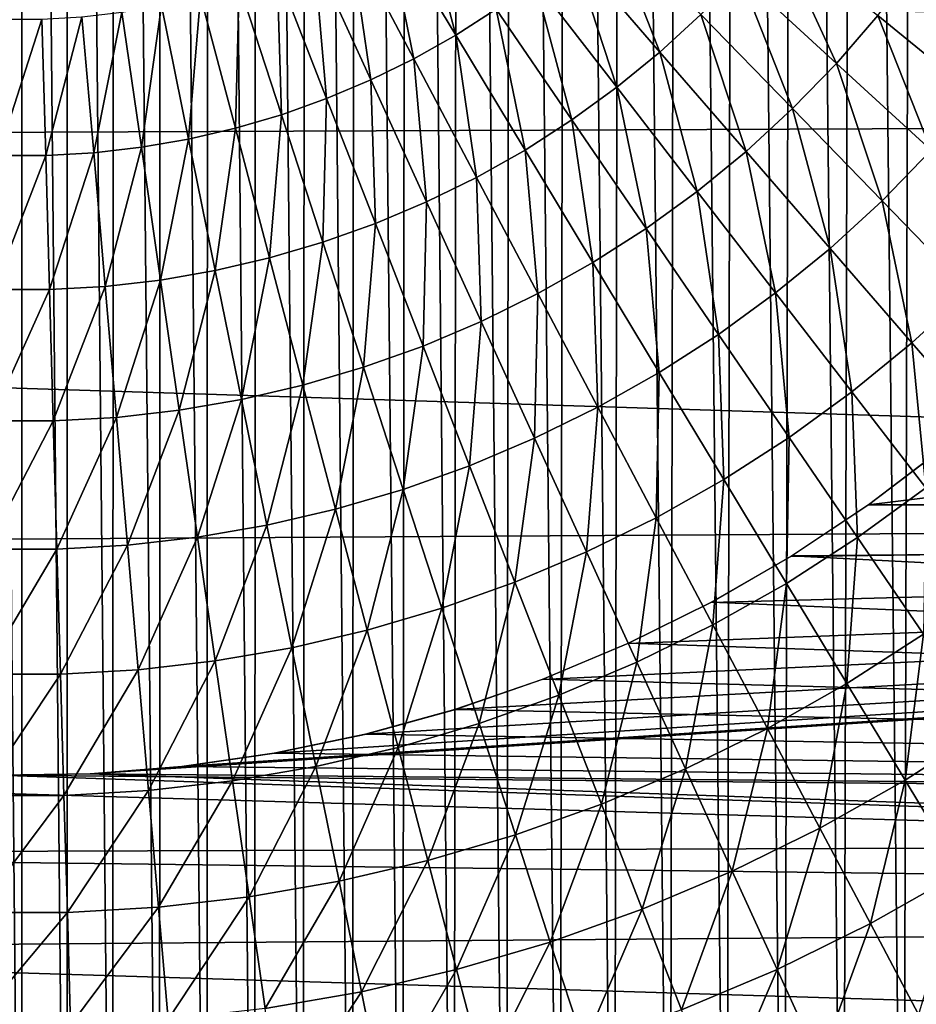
# Model space of a CAD drawing. Header units: millimetres. Extents: x -161 to 161, y -94 to 1149.
# Tile 649 of 1056: x 148.8 to 150.48, y -60.73 to -58.88. Entities that reach past the tile are written whole.
import ezdxf

# ---------------------------------------------------------------- set-up
doc = ezdxf.new("R2010")
doc.units = ezdxf.units.MM
doc.header["$LTSCALE"] = 81.481481
for name, color, linetype in [('381', 7, 'CONTINUOUS'), ('383', 7, 'CONTINUOUS'), ('387', 7, 'CONTINUOUS'), ('393', 7, 'CONTINUOUS')]:
    doc.layers.add(name, color=color, linetype=linetype)

msp = doc.modelspace()

# ---------------------------------------------------------------- linework, layer by layer
at = {"layer": '381', "color": 7, "linetype": 'CONTINUOUS', "true_color": 0xaaaaaa}
for points in [[(150.5352, -59.6833, -22.1975), (160.3087, -59.7996, -22.186), (150.3957, -59.7895, -22.187), (150.5352, -59.6833, -22.1975)], [(150.3957, -59.7895, -22.187), (160.3087, -59.7996, -22.186), (150.2497, -59.8867, -22.177), (150.3957, -59.7895, -22.187)], [(160.3087, -59.7996, -22.186), (160.3087, -60.4047, -22.1161), (150.2497, -59.8867, -22.177), (160.3087, -59.7996, -22.186)], [(150.2497, -59.8867, -22.177), (160.3087, -60.4047, -22.1161), (150.0992, -59.9738, -22.1676), (150.2497, -59.8867, -22.177)], [(150.0992, -59.9738, -22.1676), (160.3087, -60.4047, -22.1161), (149.9429, -60.0512, -22.159), (150.0992, -59.9738, -22.1676)], [(149.9429, -60.0512, -22.159), (160.3087, -60.4047, -22.1161), (149.7817, -60.1188, -22.1512), (149.9429, -60.0512, -22.159)], [(149.7817, -60.1188, -22.1512), (160.3087, -60.4047, -22.1161), (149.6172, -60.1758, -22.1445), (149.7817, -60.1188, -22.1512)], [(149.6172, -60.1758, -22.1445), (160.3087, -60.4047, -22.1161), (149.4486, -60.2222, -22.139), (149.6172, -60.1758, -22.1445)], [(149.4486, -60.2222, -22.139), (160.3087, -60.4047, -22.1161), (149.2761, -60.2582, -22.1346), (149.4486, -60.2222, -22.139)], [(149.2761, -60.2582, -22.1346), (160.3087, -60.4047, -22.1161), (149.1025, -60.2832, -22.1315), (149.2761, -60.2582, -22.1346)], [(149.1025, -60.2832, -22.1315), (160.3087, -60.4047, -22.1161), (148.9293, -60.297, -22.1298), (149.1025, -60.2832, -22.1315)], [(160.3087, -60.4047, -22.1161), (142.0859, -60.4655, -22.1081), (148.755, -60.2996, -22.1295), (160.3087, -60.4047, -22.1161)], [(148.9293, -60.297, -22.1298), (160.3087, -60.4047, -22.1161), (148.755, -60.2996, -22.1295), (148.9293, -60.297, -22.1298)], [(160.3087, -61.0268, -22.0267), (142.0859, -60.4655, -22.1081), (160.3087, -60.4047, -22.1161), (160.3087, -61.0268, -22.0267)], [(142.0355, -61.1901, -22.0002), (142.0859, -60.4655, -22.1081), (160.3087, -61.0268, -22.0267), (142.0355, -61.1901, -22.0002)]]:
    msp.add_3dface(points, dxfattribs=at)
at = {"layer": '383', "color": 7, "linetype": 'CONTINUOUS', "true_color": 0xaaaaaa}
for points in [[(156.3175, -58.3044, 20.202), (156.3175, -59.0578, 20.1599), (135.3, -58.3471, 20.9349), (156.3175, -58.3044, 20.202)], [(135.3, -58.3471, 20.9349), (156.3175, -59.0578, 20.1599), (135.3, -59.1431, 20.8895), (135.3, -58.3471, 20.9349)], [(156.3175, -59.0578, 20.1599), (156.3175, -59.8091, 20.0898), (135.3, -59.1431, 20.8895), (156.3175, -59.0578, 20.1599)], [(150.5343, -59.684, -20.4065), (150.3946, -59.7902, -20.4), (156.3175, -59.0578, -20.2599), (150.5343, -59.684, -20.4065)], [(156.3175, -59.0578, -20.2599), (150.3946, -59.7902, -20.4), (156.3175, -59.8091, -20.1897), (156.3175, -59.0578, -20.2599)], [(135.3, -59.1431, 20.8895), (156.3175, -59.8091, 20.0898), (135.3, -59.9367, 20.8139), (135.3, -59.1431, 20.8895)], [(150.3946, -59.7902, -20.4), (150.2486, -59.8874, -20.3941), (156.3175, -59.8091, -20.1897), (150.3946, -59.7902, -20.4)], [(156.3175, -59.8091, 20.0898), (156.3175, -60.5572, 19.9917), (135.3, -59.9367, 20.8139), (156.3175, -59.8091, 20.0898)], [(149.1017, -60.2833, -20.3852), (148.9287, -60.297, -20.3894), (156.3175, -59.8091, -20.1897), (149.1017, -60.2833, -20.3852)], [(156.3175, -59.8091, -20.1897), (148.9287, -60.297, -20.3894), (156.3175, -60.5572, -20.0917), (156.3175, -59.8091, -20.1897)], [(149.2752, -60.2584, -20.3824), (149.1017, -60.2833, -20.3852), (156.3175, -59.8091, -20.1897), (149.2752, -60.2584, -20.3824)], [(149.4475, -60.2225, -20.3811), (149.2752, -60.2584, -20.3824), (156.3175, -59.8091, -20.1897), (149.4475, -60.2225, -20.3811)], [(149.616, -60.1762, -20.3812), (149.4475, -60.2225, -20.3811), (156.3175, -59.8091, -20.1897), (149.616, -60.1762, -20.3812)], [(149.7805, -60.1192, -20.3826), (149.616, -60.1762, -20.3812), (156.3175, -59.8091, -20.1897), (149.7805, -60.1192, -20.3826)], [(149.9417, -60.0518, -20.3854), (149.7805, -60.1192, -20.3826), (156.3175, -59.8091, -20.1897), (149.9417, -60.0518, -20.3854)], [(150.098, -59.9744, -20.3893), (149.9417, -60.0518, -20.3854), (156.3175, -59.8091, -20.1897), (150.098, -59.9744, -20.3893)], [(150.2486, -59.8874, -20.3941), (150.098, -59.9744, -20.3893), (156.3175, -59.8091, -20.1897), (150.2486, -59.8874, -20.3941)], [(135.3, -59.9367, 20.8139), (156.3175, -60.5572, 19.9917), (135.3, -60.727, 20.7083), (135.3, -59.9367, 20.8139)], [(148.7545, -60.2996, -20.3952), (141.4033, -60.3731, -20.6442), (156.3175, -60.5572, -20.0917), (148.7545, -60.2996, -20.3952)], [(148.9287, -60.297, -20.3894), (148.7545, -60.2996, -20.3952), (156.3175, -60.5572, -20.0917), (148.9287, -60.297, -20.3894)], [(141.4033, -60.3731, -20.6442), (141.3535, -61.0744, -20.5376), (156.3175, -60.5572, -20.0917), (141.4033, -60.3731, -20.6442)], [(156.3175, -60.5572, 19.9917), (156.3175, -61.301, 19.8659), (135.3, -60.727, 20.7083), (156.3175, -60.5572, 19.9917)], [(156.3175, -60.5572, -20.0917), (141.3535, -61.0744, -20.5376), (156.3175, -61.3011, -19.9659), (156.3175, -60.5572, -20.0917)], [(135.3, -60.727, 20.7083), (156.3175, -61.301, 19.8659), (135.3, -61.5126, 20.5728), (135.3, -60.727, 20.7083)]]:
    msp.add_3dface(points, dxfattribs=at)
at = {"layer": '387', "color": 7, "linetype": 'CONTINUOUS', "true_color": 0xaaaaaa}
for points in [[(148.7143, -62.0495, 61.95), (148.8, -62.05, 61.95), (148.7147, -53.0505, 61.95), (148.7143, -62.0495, 61.95)], [(148.8, -62.05, 61.95), (148.8, -53.05, 61.95), (148.7147, -53.0505, 61.95), (148.8, -62.05, 61.95)], [(148.8857, -53.0505, 61.95), (148.8, -53.05, 61.95), (148.8853, -62.0495, 61.95), (148.8857, -53.0505, 61.95)], [(148.8853, -62.0495, 61.95), (148.8, -53.05, 61.95), (148.8, -62.05, 61.95), (148.8853, -62.0495, 61.95)], [(148.9719, -62.047, 61.95), (148.8857, -53.0505, 61.95), (148.8853, -62.0495, 61.95), (148.9719, -62.047, 61.95)], [(148.9729, -53.053, 61.95), (148.8857, -53.0505, 61.95), (148.9719, -62.047, 61.95), (148.9729, -53.053, 61.95)], [(149.0596, -62.0427, 61.95), (148.9729, -53.053, 61.95), (148.9719, -62.047, 61.95), (149.0596, -62.0427, 61.95)], [(149.0615, -53.0574, 61.95), (148.9729, -53.053, 61.95), (149.0596, -62.0427, 61.95), (149.0615, -53.0574, 61.95)], [(149.1487, -62.0365, 61.95), (149.0615, -53.0574, 61.95), (149.0596, -62.0427, 61.95), (149.1487, -62.0365, 61.95)], [(149.1515, -53.0638, 61.95), (149.0615, -53.0574, 61.95), (149.1487, -62.0365, 61.95), (149.1515, -53.0638, 61.95)], [(149.2387, -62.0285, 61.95), (149.1515, -53.0638, 61.95), (149.1487, -62.0365, 61.95), (149.2387, -62.0285, 61.95)], [(149.2427, -53.0719, 61.95), (149.1515, -53.0638, 61.95), (149.2387, -62.0285, 61.95), (149.2427, -53.0719, 61.95)], [(149.3298, -62.0188, 61.95), (149.2427, -53.0719, 61.95), (149.2387, -62.0285, 61.95), (149.3298, -62.0188, 61.95)], [(149.3353, -53.0818, 61.95), (149.2427, -53.0719, 61.95), (149.3298, -62.0188, 61.95), (149.3353, -53.0818, 61.95)], [(149.4226, -62.0069, 61.95), (149.3353, -53.0818, 61.95), (149.3298, -62.0188, 61.95), (149.4226, -62.0069, 61.95)], [(149.4295, -53.0941, 61.95), (149.3353, -53.0818, 61.95), (149.4226, -62.0069, 61.95), (149.4295, -53.0941, 61.95)], [(149.5174, -61.9924, 61.95), (149.4295, -53.0941, 61.95), (149.4226, -62.0069, 61.95), (149.5174, -61.9924, 61.95)], [(149.5259, -53.109, 61.95), (149.4295, -53.0941, 61.95), (149.5174, -61.9924, 61.95), (149.5259, -53.109, 61.95)], [(149.6141, -61.9757, 61.95), (149.5259, -53.109, 61.95), (149.5174, -61.9924, 61.95), (149.6141, -61.9757, 61.95)], [(149.6241, -53.1262, 61.95), (149.5259, -53.109, 61.95), (149.6141, -61.9757, 61.95), (149.6241, -53.1262, 61.95)], [(149.7127, -61.9566, 61.95), (149.6241, -53.1262, 61.95), (149.6141, -61.9757, 61.95), (149.7127, -61.9566, 61.95)], [(149.7242, -53.1458, 61.95), (149.6241, -53.1262, 61.95), (149.7127, -61.9566, 61.95), (149.7242, -53.1458, 61.95)], [(149.8132, -61.9347, 61.95), (149.7242, -53.1458, 61.95), (149.7127, -61.9566, 61.95), (149.8132, -61.9347, 61.95)], [(149.8264, -53.1684, 61.95), (149.7242, -53.1458, 61.95), (149.8132, -61.9347, 61.95), (149.8264, -53.1684, 61.95)], [(149.9158, -61.9094, 61.95), (149.8264, -53.1684, 61.95), (149.8132, -61.9347, 61.95), (149.9158, -61.9094, 61.95)], [(149.9307, -53.1945, 61.95), (149.8264, -53.1684, 61.95), (149.9158, -61.9094, 61.95), (149.9307, -53.1945, 61.95)], [(150.0205, -61.8812, 61.95), (149.9307, -53.1945, 61.95), (149.9158, -61.9094, 61.95), (150.0205, -61.8812, 61.95)], [(150.0372, -53.2235, 61.95), (149.9307, -53.1945, 61.95), (150.0205, -61.8812, 61.95), (150.0372, -53.2235, 61.95)], [(150.1271, -61.8501, 61.95), (150.0372, -53.2235, 61.95), (150.0205, -61.8812, 61.95), (150.1271, -61.8501, 61.95)], [(150.1457, -53.2557, 61.95), (150.0372, -53.2235, 61.95), (150.1271, -61.8501, 61.95), (150.1457, -53.2557, 61.95)], [(150.2359, -61.815, 61.95), (150.1457, -53.2557, 61.95), (150.1271, -61.8501, 61.95), (150.2359, -61.815, 61.95)], [(150.2564, -53.2919, 61.95), (150.1457, -53.2557, 61.95), (150.2359, -61.815, 61.95), (150.2564, -53.2919, 61.95)], [(150.3468, -61.7756, 61.95), (150.2564, -53.2919, 61.95), (150.2359, -61.815, 61.95), (150.3468, -61.7756, 61.95)], [(150.3693, -53.3327, 61.95), (150.2564, -53.2919, 61.95), (150.3468, -61.7756, 61.95), (150.3693, -53.3327, 61.95)], [(150.4599, -61.7326, 61.95), (150.3693, -53.3327, 61.95), (150.3468, -61.7756, 61.95), (150.4599, -61.7326, 61.95)], [(150.4844, -53.3772, 61.95), (150.3693, -53.3327, 61.95), (150.4599, -61.7326, 61.95), (150.4844, -53.3772, 61.95)], [(150.5751, -61.6854, 61.95), (150.4844, -53.3772, 61.95), (150.4599, -61.7326, 61.95), (150.5751, -61.6854, 61.95)], [(150.6016, -53.4261, 61.95), (150.4844, -53.3772, 61.95), (150.5751, -61.6854, 61.95), (150.6016, -53.4261, 61.95)]]:
    msp.add_3dface(points, dxfattribs=at)
at = {"layer": '393', "color": 7, "linetype": 'CONTINUOUS', "true_color": 0xaaaaaa}
for points in [[(149.5483, -58.6444, -24.2246), (149.6174, -58.9055, -24.148), (149.4846, -58.6853, -24.2246), (149.5483, -58.6444, -24.2246)], [(149.6934, -58.8566, -24.148), (149.6174, -58.9055, -24.148), (149.5483, -58.6444, -24.2246), (149.6934, -58.8566, -24.148)], [(149.4846, -58.6853, -24.2246), (149.5387, -58.9499, -24.148), (149.4187, -58.7225, -24.2246), (149.4846, -58.6853, -24.2246)], [(149.6174, -58.9055, -24.148), (149.5387, -58.9499, -24.148), (149.4846, -58.6853, -24.2246), (149.6174, -58.9055, -24.148)], [(149.9031, -58.6851, -24.148), (150.002, -58.9372, -24.058), (149.8365, -58.7462, -24.148), (149.9031, -58.6851, -24.148)], [(150.0793, -58.8663, -24.058), (150.002, -58.9372, -24.058), (149.9031, -58.6851, -24.148), (150.0793, -58.8663, -24.058)], [(149.4187, -58.7225, -24.2246), (149.4575, -58.9898, -24.148), (149.3507, -58.7559, -24.2246), (149.4187, -58.7225, -24.2246)], [(149.5387, -58.9499, -24.148), (149.4575, -58.9898, -24.148), (149.4187, -58.7225, -24.2246), (149.5387, -58.9499, -24.148)], [(150.221, -58.7119, -24.058), (150.3348, -58.9586, -23.9549), (150.1523, -58.7912, -24.058), (150.221, -58.7119, -24.058)], [(150.4127, -58.8687, -23.9549), (150.3348, -58.9586, -23.9549), (150.221, -58.7119, -24.058), (150.4127, -58.8687, -23.9549)], [(149.8365, -58.7462, -24.148), (149.9209, -59.0036, -24.058), (149.7666, -58.8035, -24.148), (149.8365, -58.7462, -24.148)], [(150.002, -58.9372, -24.058), (149.9209, -59.0036, -24.058), (149.8365, -58.7462, -24.148), (150.002, -58.9372, -24.058)], [(149.3507, -58.7559, -24.2246), (149.3743, -59.025, -24.148), (149.281, -58.7854, -24.2246), (149.3507, -58.7559, -24.2246)], [(149.4575, -58.9898, -24.148), (149.3743, -59.025, -24.148), (149.3507, -58.7559, -24.2246), (149.4575, -58.9898, -24.148)], [(150.4853, -58.7745, -23.9549), (150.5999, -59.0218, -23.8388), (150.4127, -58.8687, -23.9549), (150.4853, -58.7745, -23.9549)], [(149.281, -58.7854, -24.2246), (149.2891, -59.0554, -24.148), (149.2097, -58.8109, -24.2246), (149.281, -58.7854, -24.2246)], [(149.3743, -59.025, -24.148), (149.2891, -59.0554, -24.148), (149.281, -58.7854, -24.2246), (149.3743, -59.025, -24.148)], [(150.1523, -58.7912, -24.058), (150.2518, -59.0439, -23.9549), (150.0793, -58.8663, -24.058), (150.1523, -58.7912, -24.058)], [(150.3348, -58.9586, -23.9549), (150.2518, -59.0439, -23.9549), (150.1523, -58.7912, -24.058), (150.3348, -58.9586, -23.9549)], [(149.2097, -58.8109, -24.2246), (149.2024, -59.0808, -24.148), (149.137, -58.8322, -24.2246), (149.2097, -58.8109, -24.2246)], [(149.2891, -59.0554, -24.148), (149.2024, -59.0808, -24.148), (149.2097, -58.8109, -24.2246), (149.2891, -59.0554, -24.148)], [(149.7666, -58.8035, -24.148), (149.8361, -59.0652, -24.058), (149.6934, -58.8566, -24.148), (149.7666, -58.8035, -24.148)], [(149.9209, -59.0036, -24.058), (149.8361, -59.0652, -24.058), (149.7666, -58.8035, -24.148), (149.9209, -59.0036, -24.058)], [(149.137, -58.8322, -24.2246), (149.1143, -59.1013, -24.148), (149.0633, -58.8493, -24.2246), (149.137, -58.8322, -24.2246)], [(149.2024, -59.0808, -24.148), (149.1143, -59.1013, -24.148), (149.137, -58.8322, -24.2246), (149.2024, -59.0808, -24.148)], [(149.0633, -58.8493, -24.2246), (149.0253, -59.1167, -24.148), (148.9887, -58.8622, -24.2246), (149.0633, -58.8493, -24.2246)], [(149.1143, -59.1013, -24.148), (149.0253, -59.1167, -24.148), (149.0633, -58.8493, -24.2246), (149.1143, -59.1013, -24.148)], [(149.6934, -58.8566, -24.148), (149.7479, -59.1219, -24.058), (149.6174, -58.9055, -24.148), (149.6934, -58.8566, -24.148)], [(149.8361, -59.0652, -24.058), (149.7479, -59.1219, -24.058), (149.6934, -58.8566, -24.148), (149.8361, -59.0652, -24.058)], [(148.8452, -59.1322, -24.148), (148.7548, -59.1322, -24.148), (148.8379, -58.8752, -24.2246), (148.8452, -59.1322, -24.148)], [(148.8379, -58.8752, -24.2246), (148.7548, -59.1322, -24.148), (148.7621, -58.8752, -24.2246), (148.8379, -58.8752, -24.2246)], [(148.9135, -58.8709, -24.2246), (148.8452, -59.1322, -24.148), (148.8379, -58.8752, -24.2246), (148.9135, -58.8709, -24.2246)], [(148.9355, -59.127, -24.148), (148.8452, -59.1322, -24.148), (148.9135, -58.8709, -24.2246), (148.9355, -59.127, -24.148)], [(148.9887, -58.8622, -24.2246), (148.9355, -59.127, -24.148), (148.9135, -58.8709, -24.2246), (148.9887, -58.8622, -24.2246)], [(149.0253, -59.1167, -24.148), (148.9355, -59.127, -24.148), (148.9887, -58.8622, -24.2246), (149.0253, -59.1167, -24.148)], [(150.0793, -58.8663, -24.058), (150.1642, -59.1244, -23.9549), (150.002, -58.9372, -24.058), (150.0793, -58.8663, -24.058)], [(150.2518, -59.0439, -23.9549), (150.1642, -59.1244, -23.9549), (150.0793, -58.8663, -24.058), (150.2518, -59.0439, -23.9549)], [(150.4127, -58.8687, -23.9549), (150.5129, -59.1221, -23.8388), (150.3348, -58.9586, -23.9549), (150.4127, -58.8687, -23.9549)], [(150.5999, -59.0218, -23.8388), (150.5129, -59.1221, -23.8388), (150.4127, -58.8687, -23.9549), (150.5999, -59.0218, -23.8388)], [(149.6174, -58.9055, -24.148), (149.6566, -59.1734, -24.058), (149.5387, -58.9499, -24.148), (149.6174, -58.9055, -24.148)], [(149.7479, -59.1219, -24.058), (149.6566, -59.1734, -24.058), (149.6174, -58.9055, -24.148), (149.7479, -59.1219, -24.058)], [(149.5387, -58.9499, -24.148), (149.5625, -59.2197, -24.058), (149.4575, -58.9898, -24.148), (149.5387, -58.9499, -24.148)], [(149.6566, -59.1734, -24.058), (149.5625, -59.2197, -24.058), (149.5387, -58.9499, -24.148), (149.6566, -59.1734, -24.058)], [(150.002, -58.9372, -24.058), (150.0721, -59.1997, -23.9549), (149.9209, -59.0036, -24.058), (150.002, -58.9372, -24.058)], [(150.1642, -59.1244, -23.9549), (150.0721, -59.1997, -23.9549), (150.002, -58.9372, -24.058), (150.1642, -59.1244, -23.9549)], [(150.3348, -58.9586, -23.9549), (150.4204, -59.2174, -23.8388), (150.2518, -59.0439, -23.9549), (150.3348, -58.9586, -23.9549)], [(150.5129, -59.1221, -23.8388), (150.4204, -59.2174, -23.8388), (150.3348, -58.9586, -23.9549), (150.5129, -59.1221, -23.8388)], [(149.4575, -58.9898, -24.148), (149.466, -59.2605, -24.058), (149.3743, -59.025, -24.148), (149.4575, -58.9898, -24.148)], [(149.5625, -59.2197, -24.058), (149.466, -59.2605, -24.058), (149.4575, -58.9898, -24.148), (149.5625, -59.2197, -24.058)], [(149.9209, -59.0036, -24.058), (149.9758, -59.2696, -23.9549), (149.8361, -59.0652, -24.058), (149.9209, -59.0036, -24.058)], [(150.0721, -59.1997, -23.9549), (149.9758, -59.2696, -23.9549), (149.9209, -59.0036, -24.058), (150.0721, -59.1997, -23.9549)], [(149.3743, -59.025, -24.148), (149.3672, -59.2957, -24.058), (149.2891, -59.0554, -24.148), (149.3743, -59.025, -24.148)], [(149.466, -59.2605, -24.058), (149.3672, -59.2957, -24.058), (149.3743, -59.025, -24.148), (149.466, -59.2605, -24.058)], [(149.2891, -59.0554, -24.148), (149.2666, -59.3252, -24.058), (149.2024, -59.0808, -24.148), (149.2891, -59.0554, -24.148)], [(149.3672, -59.2957, -24.058), (149.2666, -59.3252, -24.058), (149.2891, -59.0554, -24.148), (149.3672, -59.2957, -24.058)], [(150.2518, -59.0439, -23.9549), (150.3226, -59.3071, -23.8388), (150.1642, -59.1244, -23.9549), (150.2518, -59.0439, -23.9549)], [(150.4204, -59.2174, -23.8388), (150.3226, -59.3071, -23.8388), (150.2518, -59.0439, -23.9549), (150.4204, -59.2174, -23.8388)], [(149.2024, -59.0808, -24.148), (149.1645, -59.349, -24.058), (149.1143, -59.1013, -24.148), (149.2024, -59.0808, -24.148)], [(149.2666, -59.3252, -24.058), (149.1645, -59.349, -24.058), (149.2024, -59.0808, -24.148), (149.2666, -59.3252, -24.058)], [(149.8361, -59.0652, -24.058), (149.8757, -59.3339, -23.9549), (149.7479, -59.1219, -24.058), (149.8361, -59.0652, -24.058)], [(149.9758, -59.2696, -23.9549), (149.8757, -59.3339, -23.9549), (149.8361, -59.0652, -24.058), (149.9758, -59.2696, -23.9549)], [(149.0253, -59.1167, -24.148), (148.9571, -59.3788, -24.058), (148.9355, -59.127, -24.148), (149.0253, -59.1167, -24.148)], [(149.0612, -59.3669, -24.058), (148.9571, -59.3788, -24.058), (149.0253, -59.1167, -24.148), (149.0612, -59.3669, -24.058)], [(149.1143, -59.1013, -24.148), (149.0612, -59.3669, -24.058), (149.0253, -59.1167, -24.148), (149.1143, -59.1013, -24.148)], [(149.1645, -59.349, -24.058), (149.0612, -59.3669, -24.058), (149.1143, -59.1013, -24.148), (149.1645, -59.349, -24.058)], [(148.8524, -59.3848, -24.058), (148.7476, -59.3848, -24.058), (148.8452, -59.1322, -24.148), (148.8524, -59.3848, -24.058)], [(148.8452, -59.1322, -24.148), (148.7476, -59.3848, -24.058), (148.7548, -59.1322, -24.148), (148.8452, -59.1322, -24.148)], [(148.9355, -59.127, -24.148), (148.8524, -59.3848, -24.058), (148.8452, -59.1322, -24.148), (148.9355, -59.127, -24.148)], [(148.9571, -59.3788, -24.058), (148.8524, -59.3848, -24.058), (148.9355, -59.127, -24.148), (148.9571, -59.3788, -24.058)], [(149.7479, -59.1219, -24.058), (149.7722, -59.3924, -23.9549), (149.6566, -59.1734, -24.058), (149.7479, -59.1219, -24.058)], [(149.8757, -59.3339, -23.9549), (149.7722, -59.3924, -23.9549), (149.7479, -59.1219, -24.058), (149.8757, -59.3339, -23.9549)], [(150.1642, -59.1244, -23.9549), (150.2198, -59.3912, -23.8388), (150.0721, -59.1997, -23.9549), (150.1642, -59.1244, -23.9549)], [(150.3226, -59.3071, -23.8388), (150.2198, -59.3912, -23.8388), (150.1642, -59.1244, -23.9549), (150.3226, -59.3071, -23.8388)], [(150.5129, -59.1221, -23.8388), (150.5845, -59.3862, -23.7102), (150.4204, -59.2174, -23.8388), (150.5129, -59.1221, -23.8388)], [(149.6566, -59.1734, -24.058), (149.6654, -59.4449, -23.9549), (149.5625, -59.2197, -24.058), (149.6566, -59.1734, -24.058)], [(149.7722, -59.3924, -23.9549), (149.6654, -59.4449, -23.9549), (149.6566, -59.1734, -24.058), (149.7722, -59.3924, -23.9549)], [(150.0721, -59.1997, -23.9549), (150.1124, -59.4693, -23.8388), (149.9758, -59.2696, -23.9549), (150.0721, -59.1997, -23.9549)], [(150.2198, -59.3912, -23.8388), (150.1124, -59.4693, -23.8388), (150.0721, -59.1997, -23.9549), (150.2198, -59.3912, -23.8388)], [(149.5625, -59.2197, -24.058), (149.5558, -59.4912, -23.9549), (149.466, -59.2605, -24.058), (149.5625, -59.2197, -24.058)], [(149.6654, -59.4449, -23.9549), (149.5558, -59.4912, -23.9549), (149.5625, -59.2197, -24.058), (149.6654, -59.4449, -23.9549)], [(150.4204, -59.2174, -23.8388), (150.4767, -59.4851, -23.7102), (150.3226, -59.3071, -23.8388), (150.4204, -59.2174, -23.8388)], [(150.5845, -59.3862, -23.7102), (150.4767, -59.4851, -23.7102), (150.4204, -59.2174, -23.8388), (150.5845, -59.3862, -23.7102)], [(149.466, -59.2605, -24.058), (149.4437, -59.5312, -23.9549), (149.3672, -59.2957, -24.058), (149.466, -59.2605, -24.058)], [(149.5558, -59.4912, -23.9549), (149.4437, -59.5312, -23.9549), (149.466, -59.2605, -24.058), (149.5558, -59.4912, -23.9549)], [(149.9758, -59.2696, -23.9549), (150.0006, -59.541, -23.8388), (149.8757, -59.3339, -23.9549), (149.9758, -59.2696, -23.9549)], [(150.1124, -59.4693, -23.8388), (150.0006, -59.541, -23.8388), (149.9758, -59.2696, -23.9549), (150.1124, -59.4693, -23.8388)], [(149.3672, -59.2957, -24.058), (149.3296, -59.5647, -23.9549), (149.2666, -59.3252, -24.058), (149.3672, -59.2957, -24.058)], [(149.4437, -59.5312, -23.9549), (149.3296, -59.5647, -23.9549), (149.3672, -59.2957, -24.058), (149.4437, -59.5312, -23.9549)], [(150.3226, -59.3071, -23.8388), (150.3635, -59.5776, -23.7102), (150.2198, -59.3912, -23.8388), (150.3226, -59.3071, -23.8388)], [(150.4767, -59.4851, -23.7102), (150.3635, -59.5776, -23.7102), (150.3226, -59.3071, -23.8388), (150.4767, -59.4851, -23.7102)], [(149.2666, -59.3252, -24.058), (149.2137, -59.5917, -23.9549), (149.1645, -59.349, -24.058), (149.2666, -59.3252, -24.058)], [(149.3296, -59.5647, -23.9549), (149.2137, -59.5917, -23.9549), (149.2666, -59.3252, -24.058), (149.3296, -59.5647, -23.9549)], [(149.8757, -59.3339, -23.9549), (149.885, -59.6063, -23.8388), (149.7722, -59.3924, -23.9549), (149.8757, -59.3339, -23.9549)], [(150.0006, -59.541, -23.8388), (149.885, -59.6063, -23.8388), (149.8757, -59.3339, -23.9549), (150.0006, -59.541, -23.8388)], [(149.1645, -59.349, -24.058), (149.0965, -59.612, -23.9549), (149.0612, -59.3669, -24.058), (149.1645, -59.349, -24.058)], [(149.2137, -59.5917, -23.9549), (149.0965, -59.612, -23.9549), (149.1645, -59.349, -24.058), (149.2137, -59.5917, -23.9549)], [(149.0612, -59.3669, -24.058), (148.9783, -59.6255, -23.9549), (148.9571, -59.3788, -24.058), (149.0612, -59.3669, -24.058)], [(149.0965, -59.612, -23.9549), (148.9783, -59.6255, -23.9549), (149.0612, -59.3669, -24.058), (149.0965, -59.612, -23.9549)], [(148.8595, -59.6323, -23.9549), (148.7405, -59.6323, -23.9549), (148.8524, -59.3848, -24.058), (148.8595, -59.6323, -23.9549)], [(148.8524, -59.3848, -24.058), (148.7405, -59.6323, -23.9549), (148.7476, -59.3848, -24.058), (148.8524, -59.3848, -24.058)], [(148.9571, -59.3788, -24.058), (148.8595, -59.6323, -23.9549), (148.8524, -59.3848, -24.058), (148.9571, -59.3788, -24.058)], [(148.9783, -59.6255, -23.9549), (148.8595, -59.6323, -23.9549), (148.9571, -59.3788, -24.058), (148.9783, -59.6255, -23.9549)], [(149.7722, -59.3924, -23.9549), (149.7659, -59.6649, -23.8388), (149.6654, -59.4449, -23.9549), (149.7722, -59.3924, -23.9549)], [(149.885, -59.6063, -23.8388), (149.7659, -59.6649, -23.8388), (149.7722, -59.3924, -23.9549), (149.885, -59.6063, -23.8388)], [(150.2198, -59.3912, -23.8388), (150.2452, -59.6636, -23.7102), (150.1124, -59.4693, -23.8388), (150.2198, -59.3912, -23.8388)], [(150.3635, -59.5776, -23.7102), (150.2452, -59.6636, -23.7102), (150.2198, -59.3912, -23.8388), (150.3635, -59.5776, -23.7102)], [(150.5845, -59.3862, -23.7102), (150.6263, -59.6576, -23.5694), (150.4767, -59.4851, -23.7102), (150.5845, -59.3862, -23.7102)], [(149.6654, -59.4449, -23.9549), (149.6435, -59.7166, -23.8388), (149.5558, -59.4912, -23.9549), (149.6654, -59.4449, -23.9549)], [(149.7659, -59.6649, -23.8388), (149.6435, -59.7166, -23.8388), (149.6654, -59.4449, -23.9549), (149.7659, -59.6649, -23.8388)], [(150.1124, -59.4693, -23.8388), (150.1222, -59.7426, -23.7102), (150.0006, -59.541, -23.8388), (150.1124, -59.4693, -23.8388)], [(150.2452, -59.6636, -23.7102), (150.1222, -59.7426, -23.7102), (150.1124, -59.4693, -23.8388), (150.2452, -59.6636, -23.7102)], [(150.4767, -59.4851, -23.7102), (150.503, -59.7584, -23.5694), (150.3635, -59.5776, -23.7102), (150.4767, -59.4851, -23.7102)], [(150.6263, -59.6576, -23.5694), (150.503, -59.7584, -23.5694), (150.4767, -59.4851, -23.7102), (150.6263, -59.6576, -23.5694)], [(149.5558, -59.4912, -23.9549), (149.5185, -59.7612, -23.8388), (149.4437, -59.5312, -23.9549), (149.5558, -59.4912, -23.9549)], [(149.6435, -59.7166, -23.8388), (149.5185, -59.7612, -23.8388), (149.5558, -59.4912, -23.9549), (149.6435, -59.7166, -23.8388)], [(149.4437, -59.5312, -23.9549), (149.3911, -59.7987, -23.8388), (149.3296, -59.5647, -23.9549), (149.4437, -59.5312, -23.9549)], [(149.5185, -59.7612, -23.8388), (149.3911, -59.7987, -23.8388), (149.4437, -59.5312, -23.9549), (149.5185, -59.7612, -23.8388)], [(150.0006, -59.541, -23.8388), (149.9949, -59.8146, -23.7102), (149.885, -59.6063, -23.8388), (150.0006, -59.541, -23.8388)], [(150.1222, -59.7426, -23.7102), (149.9949, -59.8146, -23.7102), (150.0006, -59.541, -23.8388), (150.1222, -59.7426, -23.7102)], [(149.3296, -59.5647, -23.9549), (149.2617, -59.8287, -23.8388), (149.2137, -59.5917, -23.9549), (149.3296, -59.5647, -23.9549)], [(149.3911, -59.7987, -23.8388), (149.2617, -59.8287, -23.8388), (149.3296, -59.5647, -23.9549), (149.3911, -59.7987, -23.8388)], [(150.3635, -59.5776, -23.7102), (150.3741, -59.8521, -23.5694), (150.2452, -59.6636, -23.7102), (150.3635, -59.5776, -23.7102)], [(150.503, -59.7584, -23.5694), (150.3741, -59.8521, -23.5694), (150.3635, -59.5776, -23.7102), (150.503, -59.7584, -23.5694)], [(149.2137, -59.5917, -23.9549), (149.1309, -59.8514, -23.8388), (149.0965, -59.612, -23.9549), (149.2137, -59.5917, -23.9549)], [(149.2617, -59.8287, -23.8388), (149.1309, -59.8514, -23.8388), (149.2137, -59.5917, -23.9549), (149.2617, -59.8287, -23.8388)], [(149.0965, -59.612, -23.9549), (148.999, -59.8665, -23.8388), (148.9783, -59.6255, -23.9549), (149.0965, -59.612, -23.9549)], [(149.1309, -59.8514, -23.8388), (148.999, -59.8665, -23.8388), (149.0965, -59.612, -23.9549), (149.1309, -59.8514, -23.8388)], [(149.885, -59.6063, -23.8388), (149.8637, -59.8791, -23.7102), (149.7659, -59.6649, -23.8388), (149.885, -59.6063, -23.8388)], [(149.9949, -59.8146, -23.7102), (149.8637, -59.8791, -23.7102), (149.885, -59.6063, -23.8388), (149.9949, -59.8146, -23.7102)], [(148.8664, -59.8741, -23.8388), (148.7336, -59.8741, -23.8388), (148.8595, -59.6323, -23.9549), (148.8664, -59.8741, -23.8388)], [(148.8595, -59.6323, -23.9549), (148.7336, -59.8741, -23.8388), (148.7405, -59.6323, -23.9549), (148.8595, -59.6323, -23.9549)], [(148.9783, -59.6255, -23.9549), (148.8664, -59.8741, -23.8388), (148.8595, -59.6323, -23.9549), (148.9783, -59.6255, -23.9549)], [(148.999, -59.8665, -23.8388), (148.8664, -59.8741, -23.8388), (148.9783, -59.6255, -23.9549), (148.999, -59.8665, -23.8388)], [(149.7659, -59.6649, -23.8388), (149.729, -59.936, -23.7102), (149.6435, -59.7166, -23.8388), (149.7659, -59.6649, -23.8388)], [(149.8637, -59.8791, -23.7102), (149.729, -59.936, -23.7102), (149.7659, -59.6649, -23.8388), (149.8637, -59.8791, -23.7102)], [(150.2452, -59.6636, -23.7102), (150.2401, -59.9382, -23.5694), (150.1222, -59.7426, -23.7102), (150.2452, -59.6636, -23.7102)], [(150.3741, -59.8521, -23.5694), (150.2401, -59.9382, -23.5694), (150.2452, -59.6636, -23.7102), (150.3741, -59.8521, -23.5694)], [(149.6435, -59.7166, -23.8388), (149.5912, -59.9851, -23.7102), (149.5185, -59.7612, -23.8388), (149.6435, -59.7166, -23.8388)], [(149.729, -59.936, -23.7102), (149.5912, -59.9851, -23.7102), (149.6435, -59.7166, -23.8388), (149.729, -59.936, -23.7102)], [(150.1222, -59.7426, -23.7102), (150.1014, -60.0165, -23.5694), (149.9949, -59.8146, -23.7102), (150.1222, -59.7426, -23.7102)], [(150.2401, -59.9382, -23.5694), (150.1014, -60.0165, -23.5694), (150.1222, -59.7426, -23.7102), (150.2401, -59.9382, -23.5694)], [(149.5185, -59.7612, -23.8388), (149.4509, -60.0263, -23.7102), (149.3911, -59.7987, -23.8388), (149.5185, -59.7612, -23.8388)], [(149.5912, -59.9851, -23.7102), (149.4509, -60.0263, -23.7102), (149.5185, -59.7612, -23.8388), (149.5912, -59.9851, -23.7102)], [(150.503, -59.7584, -23.5694), (150.4986, -60.0342, -23.4168), (150.3741, -59.8521, -23.5694), (150.503, -59.7584, -23.5694)], [(149.3911, -59.7987, -23.8388), (149.3085, -60.0595, -23.7102), (149.2617, -59.8287, -23.8388), (149.3911, -59.7987, -23.8388)], [(149.4509, -60.0263, -23.7102), (149.3085, -60.0595, -23.7102), (149.3911, -59.7987, -23.8388), (149.4509, -60.0263, -23.7102)], [(149.9949, -59.8146, -23.7102), (149.9585, -60.0868, -23.5694), (149.8637, -59.8791, -23.7102), (149.9949, -59.8146, -23.7102)], [(150.1014, -60.0165, -23.5694), (149.9585, -60.0868, -23.5694), (149.9949, -59.8146, -23.7102), (150.1014, -60.0165, -23.5694)], [(149.2617, -59.8287, -23.8388), (149.1644, -60.0844, -23.7102), (149.1309, -59.8514, -23.8388), (149.2617, -59.8287, -23.8388)], [(149.3085, -60.0595, -23.7102), (149.1644, -60.0844, -23.7102), (149.2617, -59.8287, -23.8388), (149.3085, -60.0595, -23.7102)], [(149.1309, -59.8514, -23.8388), (149.0191, -60.1011, -23.7102), (148.999, -59.8665, -23.8388), (149.1309, -59.8514, -23.8388)], [(149.1644, -60.0844, -23.7102), (149.0191, -60.1011, -23.7102), (149.1309, -59.8514, -23.8388), (149.1644, -60.0844, -23.7102)], [(150.3741, -59.8521, -23.5694), (150.354, -60.1271, -23.4168), (150.2401, -59.9382, -23.5694), (150.3741, -59.8521, -23.5694)], [(150.4986, -60.0342, -23.4168), (150.354, -60.1271, -23.4168), (150.3741, -59.8521, -23.5694), (150.4986, -60.0342, -23.4168)], [(148.8731, -60.1094, -23.7102), (148.7269, -60.1094, -23.7102), (148.8664, -59.8741, -23.8388), (148.8731, -60.1094, -23.7102)], [(148.8664, -59.8741, -23.8388), (148.7269, -60.1094, -23.7102), (148.7336, -59.8741, -23.8388), (148.8664, -59.8741, -23.8388)], [(148.999, -59.8665, -23.8388), (148.8731, -60.1094, -23.7102), (148.8664, -59.8741, -23.8388), (148.999, -59.8665, -23.8388)], [(149.0191, -60.1011, -23.7102), (148.8731, -60.1094, -23.7102), (148.999, -59.8665, -23.8388), (149.0191, -60.1011, -23.7102)], [(149.8637, -59.8791, -23.7102), (149.8118, -60.1488, -23.5694), (149.729, -59.936, -23.7102), (149.8637, -59.8791, -23.7102)], [(149.9585, -60.0868, -23.5694), (149.8118, -60.1488, -23.5694), (149.8637, -59.8791, -23.7102), (149.9585, -60.0868, -23.5694)], [(149.729, -59.936, -23.7102), (149.6618, -60.2023, -23.5694), (149.5912, -59.9851, -23.7102), (149.729, -59.936, -23.7102)], [(149.8118, -60.1488, -23.5694), (149.6618, -60.2023, -23.5694), (149.729, -59.936, -23.7102), (149.8118, -60.1488, -23.5694)], [(150.2401, -59.9382, -23.5694), (150.2044, -60.2116, -23.4168), (150.1014, -60.0165, -23.5694), (150.2401, -59.9382, -23.5694)], [(150.354, -60.1271, -23.4168), (150.2044, -60.2116, -23.4168), (150.2401, -59.9382, -23.5694), (150.354, -60.1271, -23.4168)], [(149.5912, -59.9851, -23.7102), (149.509, -60.2472, -23.5694), (149.4509, -60.0263, -23.7102), (149.5912, -59.9851, -23.7102)], [(149.6618, -60.2023, -23.5694), (149.509, -60.2472, -23.5694), (149.5912, -59.9851, -23.7102), (149.6618, -60.2023, -23.5694)], [(149.4509, -60.0263, -23.7102), (149.3538, -60.2832, -23.5694), (149.3085, -60.0595, -23.7102), (149.4509, -60.0263, -23.7102)], [(149.509, -60.2472, -23.5694), (149.3538, -60.2832, -23.5694), (149.4509, -60.0263, -23.7102), (149.509, -60.2472, -23.5694)], [(150.1014, -60.0165, -23.5694), (150.0501, -60.2874, -23.4168), (149.9585, -60.0868, -23.5694), (150.1014, -60.0165, -23.5694)], [(150.2044, -60.2116, -23.4168), (150.0501, -60.2874, -23.4168), (150.1014, -60.0165, -23.5694), (150.2044, -60.2116, -23.4168)], [(150.4986, -60.0342, -23.4168), (150.4637, -60.3089, -23.2528), (150.354, -60.1271, -23.4168), (150.4986, -60.0342, -23.4168)], [(150.6184, -60.2094, -23.2528), (150.4637, -60.3089, -23.2528), (150.4986, -60.0342, -23.4168), (150.6184, -60.2094, -23.2528)], [(149.3085, -60.0595, -23.7102), (149.1969, -60.3104, -23.5694), (149.1644, -60.0844, -23.7102), (149.3085, -60.0595, -23.7102)], [(149.3538, -60.2832, -23.5694), (149.1969, -60.3104, -23.5694), (149.3085, -60.0595, -23.7102), (149.3538, -60.2832, -23.5694)], [(149.0191, -60.1011, -23.7102), (148.8796, -60.3376, -23.5694), (148.8731, -60.1094, -23.7102), (149.0191, -60.1011, -23.7102)], [(149.0386, -60.3286, -23.5694), (148.8796, -60.3376, -23.5694), (149.0191, -60.1011, -23.7102), (149.0386, -60.3286, -23.5694)], [(149.1644, -60.0844, -23.7102), (149.0386, -60.3286, -23.5694), (149.0191, -60.1011, -23.7102), (149.1644, -60.0844, -23.7102)], [(149.1969, -60.3104, -23.5694), (149.0386, -60.3286, -23.5694), (149.1644, -60.0844, -23.7102), (149.1969, -60.3104, -23.5694)], [(149.9585, -60.0868, -23.5694), (149.8918, -60.3543, -23.4168), (149.8118, -60.1488, -23.5694), (149.9585, -60.0868, -23.5694)], [(150.0501, -60.2874, -23.4168), (149.8918, -60.3543, -23.4168), (149.9585, -60.0868, -23.5694), (150.0501, -60.2874, -23.4168)], [(148.8796, -60.3376, -23.5694), (148.7204, -60.3376, -23.5694), (148.8731, -60.1094, -23.7102), (148.8796, -60.3376, -23.5694)], [(148.8731, -60.1094, -23.7102), (148.7204, -60.3376, -23.5694), (148.7269, -60.1094, -23.7102), (148.8731, -60.1094, -23.7102)], [(150.354, -60.1271, -23.4168), (150.3034, -60.3993, -23.2528), (150.2044, -60.2116, -23.4168), (150.354, -60.1271, -23.4168)], [(150.4637, -60.3089, -23.2528), (150.3034, -60.3993, -23.2528), (150.354, -60.1271, -23.4168), (150.4637, -60.3089, -23.2528)], [(149.8118, -60.1488, -23.5694), (149.73, -60.4121, -23.4168), (149.6618, -60.2023, -23.5694), (149.8118, -60.1488, -23.5694)], [(149.8918, -60.3543, -23.4168), (149.73, -60.4121, -23.4168), (149.8118, -60.1488, -23.5694), (149.8918, -60.3543, -23.4168)], [(149.6618, -60.2023, -23.5694), (149.565, -60.4605, -23.4168), (149.509, -60.2472, -23.5694), (149.6618, -60.2023, -23.5694)], [(149.73, -60.4121, -23.4168), (149.565, -60.4605, -23.4168), (149.6618, -60.2023, -23.5694), (149.73, -60.4121, -23.4168)], [(150.2044, -60.2116, -23.4168), (150.1383, -60.4805, -23.2528), (150.0501, -60.2874, -23.4168), (150.2044, -60.2116, -23.4168)], [(150.3034, -60.3993, -23.2528), (150.1383, -60.4805, -23.2528), (150.2044, -60.2116, -23.4168), (150.3034, -60.3993, -23.2528)], [(150.6184, -60.2094, -23.2528), (150.5687, -60.483, -23.0778), (150.4637, -60.3089, -23.2528), (150.6184, -60.2094, -23.2528)], [(149.509, -60.2472, -23.5694), (149.3976, -60.4994, -23.4168), (149.3538, -60.2832, -23.5694), (149.509, -60.2472, -23.5694)], [(149.565, -60.4605, -23.4168), (149.3976, -60.4994, -23.4168), (149.509, -60.2472, -23.5694), (149.565, -60.4605, -23.4168)], [(149.3538, -60.2832, -23.5694), (149.2283, -60.5288, -23.4168), (149.1969, -60.3104, -23.5694), (149.3538, -60.2832, -23.5694)], [(149.3976, -60.4994, -23.4168), (149.2283, -60.5288, -23.4168), (149.3538, -60.2832, -23.5694), (149.3976, -60.4994, -23.4168)], [(150.0501, -60.2874, -23.4168), (149.9688, -60.5521, -23.2528), (149.8918, -60.3543, -23.4168), (150.0501, -60.2874, -23.4168)], [(150.1383, -60.4805, -23.2528), (149.9688, -60.5521, -23.2528), (150.0501, -60.2874, -23.4168), (150.1383, -60.4805, -23.2528)], [(149.1969, -60.3104, -23.5694), (149.0575, -60.5483, -23.4168), (149.0386, -60.3286, -23.5694), (149.1969, -60.3104, -23.5694)], [(149.2283, -60.5288, -23.4168), (149.0575, -60.5483, -23.4168), (149.1969, -60.3104, -23.5694), (149.2283, -60.5288, -23.4168)], [(150.4637, -60.3089, -23.2528), (150.3983, -60.5792, -23.0778), (150.3034, -60.3993, -23.2528), (150.4637, -60.3089, -23.2528)], [(150.5687, -60.483, -23.0778), (150.3983, -60.5792, -23.0778), (150.4637, -60.3089, -23.2528), (150.5687, -60.483, -23.0778)], [(148.8859, -60.5582, -23.4168), (148.7141, -60.5582, -23.4168), (148.8796, -60.3376, -23.5694), (148.8859, -60.5582, -23.4168)], [(148.8796, -60.3376, -23.5694), (148.7141, -60.5582, -23.4168), (148.7204, -60.3376, -23.5694), (148.8796, -60.3376, -23.5694)], [(149.0386, -60.3286, -23.5694), (148.8859, -60.5582, -23.4168), (148.8796, -60.3376, -23.5694), (149.0386, -60.3286, -23.5694)], [(149.0575, -60.5483, -23.4168), (148.8859, -60.5582, -23.4168), (149.0386, -60.3286, -23.5694), (149.0575, -60.5483, -23.4168)], [(149.8918, -60.3543, -23.4168), (149.7955, -60.614, -23.2528), (149.73, -60.4121, -23.4168), (149.8918, -60.3543, -23.4168)], [(149.9688, -60.5521, -23.2528), (149.7955, -60.614, -23.2528), (149.8918, -60.3543, -23.4168), (149.9688, -60.5521, -23.2528)], [(149.73, -60.4121, -23.4168), (149.619, -60.6658, -23.2528), (149.565, -60.4605, -23.4168), (149.73, -60.4121, -23.4168)], [(149.7955, -60.614, -23.2528), (149.619, -60.6658, -23.2528), (149.73, -60.4121, -23.4168), (149.7955, -60.614, -23.2528)], [(150.3034, -60.3993, -23.2528), (150.2228, -60.6655, -23.0778), (150.1383, -60.4805, -23.2528), (150.3034, -60.3993, -23.2528)], [(150.3983, -60.5792, -23.0778), (150.2228, -60.6655, -23.0778), (150.3034, -60.3993, -23.2528), (150.3983, -60.5792, -23.0778)], [(149.565, -60.4605, -23.4168), (149.4398, -60.7075, -23.2528), (149.3976, -60.4994, -23.4168), (149.565, -60.4605, -23.4168)], [(149.619, -60.6658, -23.2528), (149.4398, -60.7075, -23.2528), (149.565, -60.4605, -23.4168), (149.619, -60.6658, -23.2528)], [(150.1383, -60.4805, -23.2528), (150.0426, -60.7416, -23.0778), (149.9688, -60.5521, -23.2528), (150.1383, -60.4805, -23.2528)], [(150.2228, -60.6655, -23.0778), (150.0426, -60.7416, -23.0778), (150.1383, -60.4805, -23.2528), (150.2228, -60.6655, -23.0778)], [(150.5687, -60.483, -23.0778), (150.4888, -60.7506, -22.8924), (150.3983, -60.5792, -23.0778), (150.5687, -60.483, -23.0778)], [(149.3976, -60.4994, -23.4168), (149.2585, -60.7389, -23.2528), (149.2283, -60.5288, -23.4168), (149.3976, -60.4994, -23.4168)], [(149.4398, -60.7075, -23.2528), (149.2585, -60.7389, -23.2528), (149.3976, -60.4994, -23.4168), (149.4398, -60.7075, -23.2528)], [(149.2283, -60.5288, -23.4168), (149.0757, -60.7598, -23.2528), (149.0575, -60.5483, -23.4168), (149.2283, -60.5288, -23.4168)], [(149.2585, -60.7389, -23.2528), (149.0757, -60.7598, -23.2528), (149.2283, -60.5288, -23.4168), (149.2585, -60.7389, -23.2528)], [(148.892, -60.7703, -23.2528), (148.708, -60.7703, -23.2528), (148.8859, -60.5582, -23.4168), (148.892, -60.7703, -23.2528)], [(148.8859, -60.5582, -23.4168), (148.708, -60.7703, -23.2528), (148.7141, -60.5582, -23.4168), (148.8859, -60.5582, -23.4168)], [(149.0575, -60.5483, -23.4168), (148.892, -60.7703, -23.2528), (148.8859, -60.5582, -23.4168), (149.0575, -60.5483, -23.4168)], [(149.0757, -60.7598, -23.2528), (148.892, -60.7703, -23.2528), (149.0575, -60.5483, -23.4168), (149.0757, -60.7598, -23.2528)], [(149.9688, -60.5521, -23.2528), (149.8584, -60.8074, -23.0778), (149.7955, -60.614, -23.2528), (149.9688, -60.5521, -23.2528)], [(150.0426, -60.7416, -23.0778), (149.8584, -60.8074, -23.0778), (149.9688, -60.5521, -23.2528), (150.0426, -60.7416, -23.0778)], [(150.3983, -60.5792, -23.0778), (150.3033, -60.8418, -22.8924), (150.2228, -60.6655, -23.0778), (150.3983, -60.5792, -23.0778)], [(150.4888, -60.7506, -22.8924), (150.3033, -60.8418, -22.8924), (150.3983, -60.5792, -23.0778), (150.4888, -60.7506, -22.8924)], [(149.7955, -60.614, -23.2528), (149.6707, -60.8625, -23.0778), (149.619, -60.6658, -23.2528), (149.7955, -60.614, -23.2528)], [(149.8584, -60.8074, -23.0778), (149.6707, -60.8625, -23.0778), (149.7955, -60.614, -23.2528), (149.8584, -60.8074, -23.0778)], [(149.619, -60.6658, -23.2528), (149.4802, -60.9068, -23.0778), (149.4398, -60.7075, -23.2528), (149.619, -60.6658, -23.2528)], [(149.6707, -60.8625, -23.0778), (149.4802, -60.9068, -23.0778), (149.619, -60.6658, -23.2528), (149.6707, -60.8625, -23.0778)], [(150.2228, -60.6655, -23.0778), (150.1129, -60.9223, -22.8924), (150.0426, -60.7416, -23.0778), (150.2228, -60.6655, -23.0778)], [(150.3033, -60.8418, -22.8924), (150.1129, -60.9223, -22.8924), (150.2228, -60.6655, -23.0778), (150.3033, -60.8418, -22.8924)], [(149.4398, -60.7075, -23.2528), (149.2874, -60.9401, -23.0778), (149.2585, -60.7389, -23.2528), (149.4398, -60.7075, -23.2528)], [(149.4802, -60.9068, -23.0778), (149.2874, -60.9401, -23.0778), (149.4398, -60.7075, -23.2528), (149.4802, -60.9068, -23.0778)]]:
    msp.add_3dface(points, dxfattribs=at)

doc.saveas('drawing.dxf')
